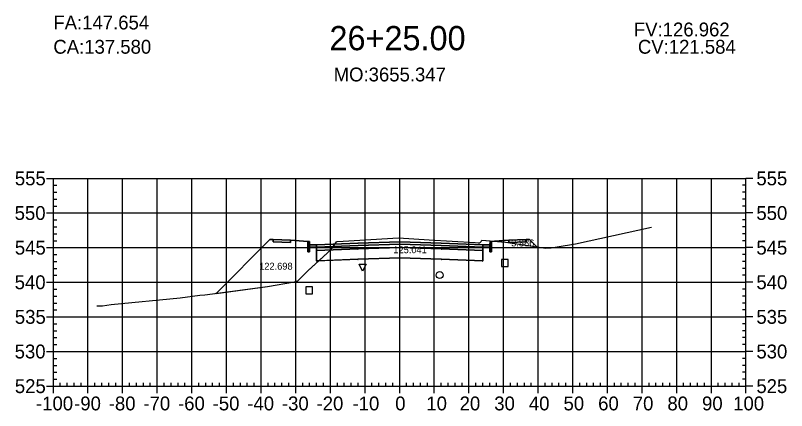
# Model space of a CAD drawing. Extents: x 704834 to 709892, y 372981 to 377533.
# Drawn here: x 706025.9 to 706248.6, y 373755.8 to 373869.9 of the extents above; entities that cross this region are included whole.
import ezdxf

# ---------------------------------------------------------------- set-up
doc = ezdxf.new("R2010")
doc.units = 0
for name, color, linetype in [('1', 7, 'Continuous'), ('10', 7, 'Continuous'), ('13', 7, 'Continuous'), ('14', 7, 'Continuous'), ('4', 7, 'Continuous'), ('57', 7, 'Continuous'), ('59', 7, 'Continuous'), ('Default_Xsect', 7, 'Continuous'), ('Existing', 7, 'Continuous')]:
    doc.layers.add(name, color=color, linetype=linetype)

msp = doc.modelspace()

# ---------------------------------------------------------------- linework, layer by layer
for points in [[(706099.37, 373805.14), (706083.84, 373789.6)], [(706100.37, 373805.18), (706099.37, 373805.14)], [(706110.37, 373804.58), (706105.37, 373804.98)], [(706163.37, 373804.58), (706168.37, 373804.98)], [(706173.37, 373805.18), (706174.37, 373805.14)], [(706174.37, 373805.14), (706176.5, 373803.01)]]:
    msp.add_lwpolyline(points)
for points in [[(706105.37, 373804.98), (706100.37, 373805.18), (706100.37, 373804.51), (706105.37, 373804.31)], [(706110.87, 373803.58), (706110.79, 373804.58), (706110.37, 373804.58), (706110.37, 373801.58), (706110.87, 373801.58)], [(706136.87, 373803.83), (706148.87, 373803.47), (706160.87, 373802.99), (706160.87, 373803.66), (706148.87, 373804.14), (706136.87, 373804.5), (706124.87, 373804.14), (706112.87, 373803.66), (706112.87, 373802.99), (706124.87, 373803.47)], [(706162.87, 373801.58), (706163.37, 373801.58), (706163.37, 373804.58), (706162.96, 373804.58), (706162.87, 373803.58)], [(706168.37, 373804.31), (706173.37, 373804.51), (706173.37, 373805.18), (706168.37, 373804.98)], [(706112.87, 373803.66), (706110.87, 373803.58), (706110.87, 373802.91), (706112.87, 373802.99)], [(706112.82, 373801.94), (706112.92, 373801.94), (706112.92, 373802.04), (706112.82, 373802.04)], [(706136.87, 373802.83), (706148.87, 373802.47), (706160.87, 373801.99), (706160.87, 373802.99), (706148.87, 373803.47), (706136.87, 373803.83), (706124.87, 373803.47), (706112.87, 373802.99), (706112.87, 373801.99), (706124.87, 373802.47)], [(706136.87, 373799.83), (706148.87, 373799.47), (706160.87, 373798.99), (706160.87, 373801.99), (706148.87, 373802.47), (706136.87, 373802.83), (706124.87, 373802.47), (706112.87, 373801.99), (706112.87, 373798.99), (706124.87, 373799.47)], [(706124.82, 373802.42), (706124.92, 373802.42), (706124.92, 373802.52), (706124.82, 373802.52)], [(706136.82, 373803.78), (706136.92, 373803.78), (706136.92, 373803.88), (706136.82, 373803.88)], [(706136.82, 373802.78), (706136.92, 373802.78), (706136.92, 373802.88), (706136.82, 373802.88)], [(706148.82, 373802.42), (706148.92, 373802.42), (706148.92, 373802.52), (706148.82, 373802.52)], [(706160.82, 373801.94), (706160.92, 373801.94), (706160.92, 373802.04), (706160.82, 373802.04)], [(706160.87, 373802.99), (706162.87, 373802.91), (706162.87, 373803.58), (706160.87, 373803.66)], [(706136.82, 373799.78), (706136.92, 373799.78), (706136.92, 373799.88), (706136.82, 373799.88)], [(706112.82, 373798.94), (706112.92, 373798.94), (706112.92, 373799.04), (706112.82, 373799.04)], [(706124.82, 373799.42), (706124.92, 373799.42), (706124.92, 373799.52), (706124.82, 373799.52)], [(706148.82, 373799.42), (706148.92, 373799.42), (706148.92, 373799.52), (706148.82, 373799.52)], [(706160.82, 373798.94), (706160.92, 373798.94), (706160.92, 373799.04), (706160.82, 373799.04)]]:
    msp.add_lwpolyline(points, close=True)
at = {"layer": '1'}
for points in [[(706083.84, 373789.6), (706098.69, 373791.64), (706106.53, 373792.97), (706107.51, 373793.25), (706108.57, 373794.33), (706110.47, 373796.22), (706113.51, 373799.01), (706112.87, 373798.99), (706112.87, 373801.99), (706112.87, 373802.99), (706110.87, 373802.91), (706110.87, 373801.58), (706110.37, 373801.58), (706110.37, 373804.58), (706105.37, 373804.98), (706105.37, 373804.31), (706100.37, 373804.51), (706100.37, 373805.18), (706099.37, 373805.14)], [(706113.51, 373799.01), (706117.09, 373802.31), (706118.65, 373804.46), (706118.8, 373804.55), (706120.57, 373804.68), (706136.54, 373805.63), (706145.37, 373805.08), (706158.67, 373804.32), (706159.58, 373804.24), (706159.99, 373804.17), (706160.37, 373804.57), (706160.61, 373804.95), (706164.27, 373804.65), (706163.37, 373804.58), (706163.37, 373801.58), (706162.87, 373801.58), (706162.87, 373802.91), (706160.87, 373802.99), (706160.87, 373801.99), (706160.87, 373798.99), (706148.87, 373799.47), (706136.87, 373799.83), (706124.87, 373799.47)], [(706164.27, 373804.65), (706167.4, 373804.39), (706176.5, 373803.01), (706174.37, 373805.14), (706173.37, 373805.18), (706173.37, 373804.51), (706168.37, 373804.31), (706168.37, 373804.98)], [(706126.17, 373796.01), (706125.17, 373798.01), (706127.17, 373798.01)]]:
    msp.add_lwpolyline(points, close=True, dxfattribs=at)
at = {"layer": '10'}
msp.add_lwpolyline([(706109.73, 373789.46), (706111.73, 373789.46), (706111.73, 373791.46), (706109.73, 373791.46)], close=True, dxfattribs=at)
at = {"layer": '13'}
msp.add_circle((706148.43, 373794.91), 1, dxfattribs=at)
at = {"layer": '14'}
for points in [[(706124.87, 373804.14), (706124.87, 373804.19), (706124.87, 373804.14), (706124.82, 373804.14), (706124.87, 373804.14), (706124.87, 373804.09), (706124.87, 373804.14), (706124.92, 373804.14)], [(706136.87, 373804.5), (706136.87, 373804.55), (706136.87, 373804.5), (706136.82, 373804.5), (706136.87, 373804.5), (706136.87, 373804.45), (706136.87, 373804.5), (706136.92, 373804.5)], [(706148.87, 373804.14), (706148.87, 373804.19), (706148.87, 373804.14), (706148.82, 373804.14), (706148.87, 373804.14), (706148.87, 373804.09), (706148.87, 373804.14), (706148.92, 373804.14)], [(706112.87, 373803.66), (706112.87, 373803.71), (706112.87, 373803.66), (706112.82, 373803.66), (706112.87, 373803.66), (706112.87, 373803.61), (706112.87, 373803.66), (706112.92, 373803.66)], [(706160.87, 373803.66), (706160.87, 373803.71), (706160.87, 373803.66), (706160.82, 373803.66), (706160.87, 373803.66), (706160.87, 373803.61), (706160.87, 373803.66), (706160.92, 373803.66)], [(706176.5, 373803.01), (706176.5, 373803.06), (706176.5, 373803.01), (706176.45, 373803.01), (706176.5, 373803.01), (706176.5, 373802.96), (706176.5, 373803.01), (706176.55, 373803.01)], [(706083.84, 373789.6), (706083.84, 373789.65), (706083.84, 373789.6), (706083.79, 373789.6), (706083.84, 373789.6), (706083.84, 373789.55), (706083.84, 373789.6), (706083.89, 373789.6)]]:
    msp.add_lwpolyline(points, dxfattribs=at)
at = {"layer": '4'}
msp.add_lwpolyline([(706166.23, 373797.4), (706168.23, 373797.4), (706168.23, 373799.4), (706166.23, 373799.4)], close=True, dxfattribs=at)
at = {"layer": '57'}
for p, q in [((706034.87, 373822.82), (706036.87, 373822.82)), ((706036.87, 373822.82), (706236.87, 373822.82)), ((706036.87, 373762.82), (706036.87, 373822.82)), ((706036.87, 373762.82), (706036.87, 373822.82)), ((706046.87, 373762.82), (706046.87, 373822.82)), ((706056.87, 373762.82), (706056.87, 373822.82)), ((706066.87, 373762.82), (706066.87, 373822.82)), ((706076.87, 373762.82), (706076.87, 373822.82)), ((706086.87, 373762.82), (706086.87, 373822.82)), ((706096.87, 373762.82), (706096.87, 373822.82)), ((706106.87, 373762.82), (706106.87, 373822.82)), ((706116.87, 373762.82), (706116.87, 373822.82)), ((706126.87, 373762.82), (706126.87, 373822.82)), ((706136.87, 373762.82), (706136.87, 373822.82)), ((706146.87, 373762.82), (706146.87, 373822.82)), ((706156.87, 373762.82), (706156.87, 373822.82)), ((706166.87, 373762.82), (706166.87, 373822.82)), ((706176.87, 373762.82), (706176.87, 373822.82)), ((706186.87, 373762.82), (706186.87, 373822.82)), ((706196.87, 373762.82), (706196.87, 373822.82)), ((706206.87, 373762.82), (706206.87, 373822.82)), ((706216.87, 373762.82), (706216.87, 373822.82)), ((706226.87, 373762.82), (706226.87, 373822.82)), ((706236.87, 373762.82), (706236.87, 373822.82)), ((706236.87, 373762.82), (706236.87, 373822.82)), ((706238.87, 373822.82), (706236.87, 373822.82)), ((706036.87, 373820.82), (706037.87, 373820.82)), ((706236.87, 373820.82), (706235.87, 373820.82)), ((706036.87, 373818.82), (706037.87, 373818.82)), ((706236.87, 373818.82), (706235.87, 373818.82)), ((706036.87, 373816.82), (706037.87, 373816.82)), ((706236.87, 373816.82), (706235.87, 373816.82)), ((706036.87, 373814.82), (706037.87, 373814.82)), ((706236.87, 373814.82), (706235.87, 373814.82)), ((706034.87, 373812.82), (706036.87, 373812.82)), ((706036.87, 373812.82), (706236.87, 373812.82)), ((706238.87, 373812.82), (706236.87, 373812.82)), ((706036.87, 373810.82), (706037.87, 373810.82)), ((706036.87, 373808.82), (706037.87, 373808.82)), ((706236.87, 373810.82), (706235.87, 373810.82)), ((706236.87, 373808.82), (706235.87, 373808.82)), ((706036.87, 373806.82), (706037.87, 373806.82)), ((706236.87, 373806.82), (706235.87, 373806.82)), ((706036.87, 373804.82), (706037.87, 373804.82)), ((706236.87, 373804.82), (706235.87, 373804.82)), ((706034.87, 373802.82), (706036.87, 373802.82)), ((706036.87, 373802.82), (706236.87, 373802.82)), ((706238.87, 373802.82), (706236.87, 373802.82)), ((706036.87, 373800.82), (706037.87, 373800.82)), ((706236.87, 373800.82), (706235.87, 373800.82)), ((706036.87, 373798.82), (706037.87, 373798.82)), ((706236.87, 373798.82), (706235.87, 373798.82)), ((706036.87, 373796.82), (706037.87, 373796.82)), ((706236.87, 373796.82), (706235.87, 373796.82)), ((706036.87, 373794.82), (706037.87, 373794.82)), ((706236.87, 373794.82), (706235.87, 373794.82)), ((706034.87, 373792.82), (706036.87, 373792.82)), ((706036.87, 373792.82), (706236.87, 373792.82)), ((706238.87, 373792.82), (706236.87, 373792.82)), ((706036.87, 373790.82), (706037.87, 373790.82)), ((706036.87, 373788.82), (706037.87, 373788.82)), ((706236.87, 373790.82), (706235.87, 373790.82)), ((706236.87, 373788.82), (706235.87, 373788.82)), ((706036.87, 373786.82), (706037.87, 373786.82)), ((706236.87, 373786.82), (706235.87, 373786.82)), ((706036.87, 373784.82), (706037.87, 373784.82)), ((706236.87, 373784.82), (706235.87, 373784.82)), ((706034.87, 373782.82), (706036.87, 373782.82)), ((706036.87, 373782.82), (706236.87, 373782.82)), ((706238.87, 373782.82), (706236.87, 373782.82)), ((706036.87, 373780.82), (706037.87, 373780.82)), ((706236.87, 373780.82), (706235.87, 373780.82)), ((706036.87, 373778.82), (706037.87, 373778.82)), ((706236.87, 373778.82), (706235.87, 373778.82)), ((706036.87, 373776.82), (706037.87, 373776.82)), ((706236.87, 373776.82), (706235.87, 373776.82)), ((706036.87, 373774.82), (706037.87, 373774.82)), ((706236.87, 373774.82), (706235.87, 373774.82)), ((706034.87, 373772.82), (706036.87, 373772.82)), ((706036.87, 373772.82), (706236.87, 373772.82)), ((706036.87, 373770.82), (706037.87, 373770.82)), ((706236.87, 373770.82), (706235.87, 373770.82)), ((706238.87, 373772.82), (706236.87, 373772.82)), ((706036.87, 373768.82), (706037.87, 373768.82)), ((706236.87, 373768.82), (706235.87, 373768.82)), ((706036.87, 373766.82), (706037.87, 373766.82)), ((706236.87, 373766.82), (706235.87, 373766.82)), ((706036.87, 373764.82), (706037.87, 373764.82)), ((706236.87, 373764.82), (706235.87, 373764.82)), ((706034.87, 373762.82), (706036.87, 373762.82)), ((706036.87, 373762.82), (706236.87, 373762.82)), ((706036.87, 373762.82), (706236.87, 373762.82)), ((706036.87, 373760.82), (706036.87, 373762.82)), ((706038.87, 373762.82), (706038.87, 373763.82)), ((706040.87, 373762.82), (706040.87, 373763.82)), ((706042.87, 373762.82), (706042.87, 373763.82)), ((706044.87, 373762.82), (706044.87, 373763.82)), ((706046.87, 373760.82), (706046.87, 373762.82)), ((706048.87, 373762.82), (706048.87, 373763.82)), ((706050.87, 373762.82), (706050.87, 373763.82)), ((706052.87, 373762.82), (706052.87, 373763.82)), ((706054.87, 373762.82), (706054.87, 373763.82)), ((706056.87, 373760.82), (706056.87, 373762.82)), ((706058.87, 373762.82), (706058.87, 373763.82)), ((706060.87, 373762.82), (706060.87, 373763.82)), ((706062.87, 373762.82), (706062.87, 373763.82)), ((706064.87, 373762.82), (706064.87, 373763.82)), ((706066.87, 373760.82), (706066.87, 373762.82)), ((706068.87, 373762.82), (706068.87, 373763.82)), ((706070.87, 373762.82), (706070.87, 373763.82)), ((706072.87, 373762.82), (706072.87, 373763.82)), ((706074.87, 373762.82), (706074.87, 373763.82)), ((706076.87, 373760.82), (706076.87, 373762.82)), ((706078.87, 373762.82), (706078.87, 373763.82)), ((706080.87, 373762.82), (706080.87, 373763.82)), ((706082.87, 373762.82), (706082.87, 373763.82)), ((706084.87, 373762.82), (706084.87, 373763.82)), ((706086.87, 373760.82), (706086.87, 373762.82)), ((706088.87, 373762.82), (706088.87, 373763.82)), ((706090.87, 373762.82), (706090.87, 373763.82)), ((706092.87, 373762.82), (706092.87, 373763.82)), ((706094.87, 373762.82), (706094.87, 373763.82)), ((706096.87, 373760.82), (706096.87, 373762.82)), ((706098.87, 373762.82), (706098.87, 373763.82)), ((706100.87, 373762.82), (706100.87, 373763.82)), ((706102.87, 373762.82), (706102.87, 373763.82)), ((706104.87, 373762.82), (706104.87, 373763.82)), ((706106.87, 373760.82), (706106.87, 373762.82)), ((706108.87, 373762.82), (706108.87, 373763.82)), ((706110.87, 373762.82), (706110.87, 373763.82)), ((706112.87, 373762.82), (706112.87, 373763.82)), ((706114.87, 373762.82), (706114.87, 373763.82)), ((706116.87, 373760.82), (706116.87, 373762.82)), ((706118.87, 373762.82), (706118.87, 373763.82)), ((706120.87, 373762.82), (706120.87, 373763.82)), ((706122.87, 373762.82), (706122.87, 373763.82)), ((706124.87, 373762.82), (706124.87, 373763.82)), ((706126.87, 373760.82), (706126.87, 373762.82)), ((706128.87, 373762.82), (706128.87, 373763.82)), ((706130.87, 373762.82), (706130.87, 373763.82)), ((706132.87, 373762.82), (706132.87, 373763.82)), ((706134.87, 373762.82), (706134.87, 373763.82)), ((706136.87, 373760.82), (706136.87, 373762.82)), ((706138.87, 373762.82), (706138.87, 373763.82)), ((706140.87, 373762.82), (706140.87, 373763.82)), ((706142.87, 373762.82), (706142.87, 373763.82)), ((706144.87, 373762.82), (706144.87, 373763.82)), ((706146.87, 373760.82), (706146.87, 373762.82)), ((706148.87, 373762.82), (706148.87, 373763.82)), ((706150.87, 373762.82), (706150.87, 373763.82)), ((706152.87, 373762.82), (706152.87, 373763.82)), ((706154.87, 373762.82), (706154.87, 373763.82)), ((706156.87, 373760.82), (706156.87, 373762.82)), ((706158.87, 373762.82), (706158.87, 373763.82)), ((706160.87, 373762.82), (706160.87, 373763.82)), ((706162.87, 373762.82), (706162.87, 373763.82)), ((706164.87, 373762.82), (706164.87, 373763.82)), ((706166.87, 373760.82), (706166.87, 373762.82)), ((706168.87, 373762.82), (706168.87, 373763.82)), ((706170.87, 373762.82), (706170.87, 373763.82)), ((706172.87, 373762.82), (706172.87, 373763.82)), ((706174.87, 373762.82), (706174.87, 373763.82)), ((706176.87, 373760.82), (706176.87, 373762.82)), ((706178.87, 373762.82), (706178.87, 373763.82)), ((706180.87, 373762.82), (706180.87, 373763.82)), ((706182.87, 373762.82), (706182.87, 373763.82)), ((706184.87, 373762.82), (706184.87, 373763.82)), ((706186.87, 373760.82), (706186.87, 373762.82)), ((706188.87, 373762.82), (706188.87, 373763.82)), ((706190.87, 373762.82), (706190.87, 373763.82)), ((706192.87, 373762.82), (706192.87, 373763.82)), ((706194.87, 373762.82), (706194.87, 373763.82)), ((706196.87, 373760.82), (706196.87, 373762.82)), ((706198.87, 373762.82), (706198.87, 373763.82)), ((706200.87, 373762.82), (706200.87, 373763.82)), ((706202.87, 373762.82), (706202.87, 373763.82)), ((706204.87, 373762.82), (706204.87, 373763.82)), ((706206.87, 373760.82), (706206.87, 373762.82)), ((706208.87, 373762.82), (706208.87, 373763.82)), ((706210.87, 373762.82), (706210.87, 373763.82)), ((706212.87, 373762.82), (706212.87, 373763.82)), ((706214.87, 373762.82), (706214.87, 373763.82)), ((706216.87, 373760.82), (706216.87, 373762.82)), ((706218.87, 373762.82), (706218.87, 373763.82)), ((706220.87, 373762.82), (706220.87, 373763.82)), ((706222.87, 373762.82), (706222.87, 373763.82)), ((706224.87, 373762.82), (706224.87, 373763.82)), ((706226.87, 373760.82), (706226.87, 373762.82)), ((706228.87, 373762.82), (706228.87, 373763.82)), ((706230.87, 373762.82), (706230.87, 373763.82)), ((706232.87, 373762.82), (706232.87, 373763.82)), ((706234.87, 373762.82), (706234.87, 373763.82)), ((706236.87, 373760.82), (706236.87, 373762.82)), ((706238.87, 373762.82), (706236.87, 373762.82))]:
    msp.add_line(p, q, dxfattribs=at)
at = {"layer": 'Default_Xsect'}
msp.add_lwpolyline([(706083.84, 373789.6), (706099.37, 373805.14), (706100.37, 373805.18), (706105.37, 373804.98), (706110.37, 373804.58), (706110.79, 373804.58), (706110.87, 373803.58), (706112.87, 373803.66), (706124.87, 373804.14), (706136.87, 373804.5), (706148.87, 373804.14), (706160.87, 373803.66), (706162.87, 373803.58), (706162.96, 373804.58), (706163.37, 373804.58), (706168.37, 373804.98), (706173.37, 373805.18), (706174.37, 373805.14), (706176.5, 373803.01)], dxfattribs=at)
at = {"layer": 'Existing'}
msp.add_lwpolyline([(706049.45, 373786.05), (706051.06, 373785.99), (706053.52, 373786.39), (706073.46, 373788.3), (706079.16, 373789.13), (706080.63, 373789.16), (706098.69, 373791.64), (706106.53, 373792.97), (706107.51, 373793.25), (706108.57, 373794.33), (706110.47, 373796.22), (706117.09, 373802.31), (706118.65, 373804.46), (706118.8, 373804.55), (706120.57, 373804.68), (706136.54, 373805.63), (706145.37, 373805.08), (706158.67, 373804.32), (706159.58, 373804.24), (706159.99, 373804.17), (706160.37, 373804.57), (706160.61, 373804.95), (706167.4, 373804.39), (706179.08, 373802.62), (706180.59, 373802.75), (706182.32, 373803.06), (706187.67, 373803.88), (706209.56, 373808.72)], dxfattribs=at)

# ---------------------------------------------------------------- texts
for s, p in [('CA:137.580', (706036.87, 373858.82)), ('CV:121.584', (706205.66, 373858.82))]:
    msp.add_text(s, height=4).set_placement(p)
at = {"layer": '1'}
msp.add_text('26+25.00', height=7, dxfattribs=at).set_placement((706116.6, 373859.82))
at = {"layer": '14'}
for p in [(706100.34, 373805.13), (706100.34, 373804.46), (706105.34, 373804.26), (706168.34, 373804.26), (706173.34, 373805.13), (706173.34, 373804.46)]:
    msp.add_text('+', height=0.1, dxfattribs=at).set_placement(p)
at = {"layer": '57'}
for s, p in [('555', (706025.75, 373820.82)), ('555', (706239.87, 373820.82)), ('550', (706025.7, 373810.82)), ('550', (706239.87, 373810.82)), ('545', (706025.75, 373800.82)), ('545', (706239.87, 373800.82)), ('540', (706025.7, 373790.82)), ('540', (706239.87, 373790.82)), ('535', (706025.75, 373780.82)), ('535', (706239.87, 373780.82)), ('530', (706025.7, 373770.82)), ('530', (706239.87, 373770.82)), ('525', (706025.75, 373760.82)), ('525', (706239.87, 373760.82)), ('-100', (706031.86, 373755.82)), ('-90', (706042.87, 373755.82)), ('-80', (706052.87, 373755.82)), ('-70', (706062.87, 373755.82)), ('-60', (706072.87, 373755.82)), ('-50', (706082.87, 373755.82)), ('-40', (706092.87, 373755.82)), ('-30', (706102.87, 373755.82)), ('-20', (706112.87, 373755.82)), ('-10', (706123.26, 373755.82)), ('0', (706135.58, 373755.82)), ('10', (706144.57, 373755.82)), ('20', (706154.18, 373755.82)), ('30', (706164.18, 373755.82)), ('40', (706174.18, 373755.82)), ('50', (706184.18, 373755.82)), ('60', (706194.18, 373755.82)), ('70', (706204.18, 373755.82)), ('80', (706214.18, 373755.82)), ('90', (706224.18, 373755.82)), ('100', (706233.17, 373755.82))]:
    msp.add_text(s, height=4, dxfattribs=at).set_placement(p)
at = {"layer": '59'}
for s, height, p in [('FA:147.654', 4, (706036.87, 373865.82)), ('FV:126.962', 4, (706204.5, 373863.82)), ('MO:3655.347', 4, (706117.81, 373850.82)), ('3.886', 2, (706169.06, 373803.17)), ('125.041', 2, (706135.04, 373801.21)), ('122.698', 2, (706096.29, 373796.45))]:
    msp.add_text(s, height=height, dxfattribs=at).set_placement(p)

doc.saveas('drawing.dxf')
